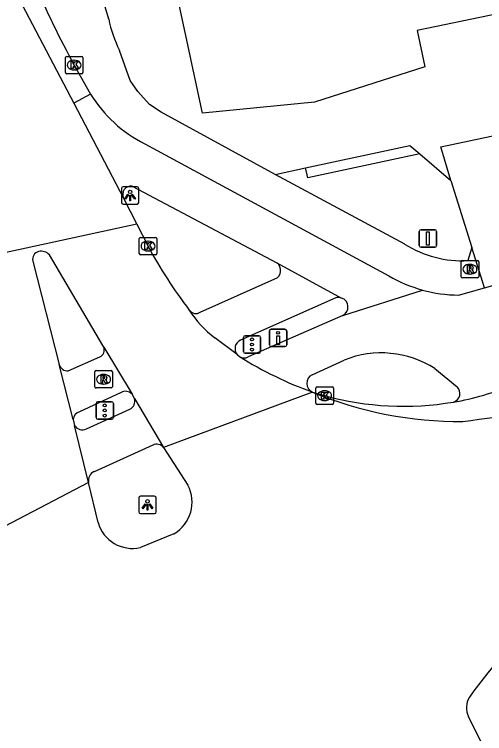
# Model space of a CAD drawing. Extents: x 159280 to 160375, y 384531 to 385872.
# Drawn here: x 159971.7 to 159998.63, y 384580.54 to 384621.74 of the extents above; entities that cross this region are included whole.
import ezdxf

# ---------------------------------------------------------------- set-up
doc = ezdxf.new("R2010")
doc.units = 0
for name, color, linetype in [('IMGEO_Drukknoppaal', 7, 'Continuous'), ('IMGEO_Fietspad_open', 7, 'Continuous'), ('IMGEO_Groenvoorziening', 7, 'Continuous'), ('IMGEO_Haag', 7, 'Continuous'), ('IMGEO_Kolk', 7, 'Continuous'), ('IMGEO_Lichtpunt', 7, 'Continuous'), ('IMGEO_Pand', 7, 'Continuous'), ('IMGEO_Rijbaan_lokaal_gesloten', 7, 'Continuous'), ('IMGEO_Rijbaan_lokaal_open', 7, 'Continuous'), ('IMGEO_Rijbaan_regionaal_gesloten', 7, 'Continuous'), ('IMGEO_Rioolput', 7, 'Continuous'), ('IMGEO_Verkeersbordpaal', 7, 'Continuous'), ('IMGEO_Verkeersregelinstallatiepaal', 7, 'Continuous'), ('IMGEO_Voetpad_open', 7, 'Continuous')]:
    doc.layers.add(name, color=color, linetype=linetype)

msp = doc.modelspace()

# ---------------------------------------------------------------- linework, layer by layer
at = {"layer": 'IMGEO_Drukknoppaal'}
for p, q in [((159986.304, 384602.81), (159986.304, 384603.61)), ((159986.304, 384603.61), (159986.304, 384602.81)), ((159986.404, 384603.71), (159987.194, 384603.71)), ((159987.194, 384603.71), (159986.404, 384603.71)), ((159987.294, 384603.61), (159987.294, 384602.81)), ((159987.294, 384602.81), (159987.294, 384603.61)), ((159987.194, 384602.71), (159986.404, 384602.71)), ((159986.404, 384602.71), (159987.194, 384602.71))]:
    msp.add_line(p, q, dxfattribs=at)
msp.add_lwpolyline([(159986.874, 384603.335), (159986.874, 384602.835), (159986.724, 384602.835), (159986.724, 384603.335), (159986.874, 384603.335)], dxfattribs=at)
msp.add_circle((159986.799, 384603.5), 0.085, dxfattribs=at)
for centre, start, end in [((159986.404, 384603.61), 90, 180), ((159986.404, 384603.61), 90, 180), ((159987.194, 384603.61), 0, 90), ((159987.194, 384603.61), 360, 90), ((159986.404, 384602.81), 180, 270), ((159986.404, 384602.81), 180, 270), ((159987.194, 384602.81), 270, 0), ((159987.194, 384602.81), 270, 0)]:
    msp.add_arc(centre, 0.1, start, end, dxfattribs=at)
at = {"layer": 'IMGEO_Fietspad_open'}
for points in [[(159979.16, 384614.334), (159993.142, 384606.767)], [(159978.447, 384611.909), (159986.737, 384607.51)], [(159986.737, 384607.51), (159990.437, 384605.492)], [(159998.622, 384606.08), (160003.963, 384607.589)], [(159997.142, 384605.662), (159998.622, 384606.08)], [(159990.516, 384604.494), (159995.069, 384605.951)], [(159990.516, 384604.494), (159985.086, 384602.119)], [(159988.753, 384601.101), (159990.589, 384601.94)], [(159995.785, 384601.453), (159997.049, 384600.411)], [(159975.82, 384598), (159978.315, 384599.121)], [(159979.629, 384597.065), (159976.258, 384595.547)]]:
    msp.add_lwpolyline(points, dxfattribs=at)
for centre, radius, start, end in [((159982.636, 384621.243), 7.734, 211.741, 243.29), ((159978.386, 384611.429), 0.484, 82.8113, 206.7213), ((159997.215, 384613.703), 8.043, 239.5749, 254.524), ((159997.194, 384613.615), 7.953, 254.5021, 269.6248), ((159990.257, 384604.976), 0.547, 298.2898, 70.7622), ((159984.859, 384602.584), 0.518, 239.1089, 296.0129), ((159992.712, 384596.632), 5.717, 57.4874, 111.8037), ((159988.979, 384600.609), 0.541, 114.6971, 248.0692), ((159996.703, 384600.03), 0.514, 285.236, 47.7083), ((159978.055, 384599.603), 0.547, 298.3448, 14.0938), ((159975.588, 384598.475), 0.528, 213.5389, 295.9941), ((159979.856, 384596.629), 0.492, 38.4875, 117.5277), ((159976.47, 384595.057), 0.534, 113.3911, 193.1796)]:
    msp.add_arc(centre, radius, start, end, dxfattribs=at)
at = {"layer": 'IMGEO_Groenvoorziening'}
for points in [[(159994.919, 384613.748), (159996.694, 384612.231)], [(159986.626, 384612.578), (159988.376, 384612.955)]]:
    msp.add_lwpolyline(points, dxfattribs=at)
at = {"layer": 'IMGEO_Haag'}
for points in [[(159988.376, 384612.955), (159994.345, 384614.239), (159994.919, 384613.748)], [(159994.919, 384613.748), (159988.513, 384612.37), (159988.469, 384612.557), (159988.376, 384612.955)]]:
    msp.add_lwpolyline(points, dxfattribs=at)
at = {"layer": 'IMGEO_Kolk'}
for p, q in [((159974.623, 384618.411), (159974.623, 384619.263)), ((159974.698, 384619.337), (159975.55, 384619.337)), ((159975.624, 384619.263), (159975.624, 384618.411)), ((159975.111, 384619.117), (159975.136, 384619.117)), ((159975.134, 384618.557), (159975.109, 384618.557)), ((159975.55, 384618.337), (159974.698, 384618.337)), ((159978.925, 384608.969), (159979.777, 384608.969)), ((159978.85, 384608.043), (159978.85, 384608.895)), ((159979.338, 384608.749), (159979.363, 384608.749)), ((159979.851, 384608.895), (159979.851, 384608.043)), ((159979.361, 384608.189), (159979.336, 384608.189)), ((159979.777, 384607.969), (159978.925, 384607.969)), ((159988.967, 384599.475), (159988.967, 384600.327)), ((159989.042, 384600.401), (159989.894, 384600.401)), ((159989.968, 384600.327), (159989.968, 384599.475)), ((159989.455, 384600.181), (159989.48, 384600.181)), ((159989.478, 384599.621), (159989.453, 384599.621)), ((159989.894, 384599.401), (159989.042, 384599.401))]:
    msp.add_line(p, q, dxfattribs=at)
for points in [[(159974.623, 384618.411), (159974.623, 384619.263)], [(159974.698, 384619.337), (159975.55, 384619.337)], [(159975.624, 384619.263), (159975.624, 384618.411)], [(159974.944, 384619.037), (159975.067, 384619.037), (159975.067, 384618.886), (159975.197, 384619.037), (159975.361, 384619.037), (159975.215, 384618.886), (159975.368, 384618.637), (159975.216, 384618.637), (159975.131, 384618.801), (159975.067, 384618.734), (159975.067, 384618.637), (159974.944, 384618.637), (159974.944, 384619.037)], [(159975.55, 384618.337), (159974.698, 384618.337)], [(159978.925, 384608.969), (159979.777, 384608.969)], [(159978.85, 384608.043), (159978.85, 384608.895)], [(159979.171, 384608.669), (159979.294, 384608.669), (159979.294, 384608.518), (159979.424, 384608.669), (159979.588, 384608.669), (159979.442, 384608.518), (159979.595, 384608.269), (159979.443, 384608.269), (159979.358, 384608.433), (159979.294, 384608.366), (159979.294, 384608.269), (159979.171, 384608.269), (159979.171, 384608.669)], [(159979.851, 384608.895), (159979.851, 384608.043)], [(159979.777, 384607.969), (159978.925, 384607.969)], [(159988.967, 384599.475), (159988.967, 384600.327)], [(159989.042, 384600.401), (159989.894, 384600.401)], [(159989.968, 384600.327), (159989.968, 384599.475)], [(159989.288, 384600.101), (159989.411, 384600.101), (159989.411, 384599.95), (159989.541, 384600.101), (159989.705, 384600.101), (159989.559, 384599.95), (159989.712, 384599.701), (159989.56, 384599.701), (159989.475, 384599.865), (159989.411, 384599.798), (159989.411, 384599.701), (159989.288, 384599.701), (159989.288, 384600.101)], [(159989.894, 384599.401), (159989.042, 384599.401)]]:
    msp.add_lwpolyline(points, dxfattribs=at)
for centre, start, end in [((159974.7, 384619.261), 91.552, 178.448), ((159974.7, 384619.261), 91.552, 178.448), ((159975.548, 384619.261), 1.552, 88.448), ((159975.548, 384619.261), 1.552, 88.448), ((159974.7, 384618.413), 181.552, 268.448), ((159974.7, 384618.413), 181.552, 268.448), ((159975.548, 384618.413), 271.552, 358.448), ((159975.548, 384618.413), 271.552, 358.448), ((159978.927, 384608.893), 91.552, 178.448), ((159978.927, 384608.893), 91.552, 178.448), ((159979.775, 384608.893), 1.552, 88.448), ((159979.775, 384608.893), 1.552, 88.448), ((159978.927, 384608.045), 181.552, 268.448), ((159978.927, 384608.045), 181.552, 268.448), ((159979.775, 384608.045), 271.552, 358.448), ((159979.775, 384608.045), 271.552, 358.448), ((159989.044, 384600.325), 91.552, 178.448), ((159989.044, 384600.325), 91.552, 178.448), ((159989.892, 384600.325), 1.552, 88.448), ((159989.892, 384600.325), 1.552, 88.448), ((159989.044, 384599.477), 181.552, 268.448), ((159989.044, 384599.477), 181.552, 268.448), ((159989.892, 384599.477), 271.552, 358.448), ((159989.892, 384599.477), 271.552, 358.448)]:
    msp.add_arc(centre, 0.0765, start, end, dxfattribs=at)
for centre, major_axis, ratio, start_param, end_param in [((159975.11, 384618.837), (-0.387, 0.002), 0.722429, 4.712389, 7.853982), ((159975.135, 384618.837), (-0.39, 0.002), 0.717154, 1.570796, 4.712389), ((159979.337, 384608.469), (-0.387, 0.002), 0.722429, 4.712389, 7.853982), ((159979.362, 384608.469), (-0.39, 0.002), 0.717154, 1.570796, 4.712389), ((159989.454, 384599.901), (-0.387, 0.002), 0.722429, 4.712389, 7.853982), ((159989.479, 384599.901), (-0.39, 0.002), 0.717154, 1.570796, 4.712389)]:
    msp.add_ellipse(centre, major_axis=major_axis, ratio=ratio, start_param=start_param, end_param=end_param, dxfattribs=at)
at = {"layer": 'IMGEO_Lichtpunt'}
for p, q in [((159978.729, 384611.869), (159977.921, 384611.869)), ((159978.729, 384611.869), (159977.921, 384611.869)), ((159977.827, 384611.774), (159977.827, 384610.967)), ((159977.827, 384611.774), (159977.827, 384610.967)), ((159978.823, 384610.967), (159978.823, 384611.774)), ((159978.823, 384610.967), (159978.823, 384611.774)), ((159977.921, 384610.873), (159978.729, 384610.873)), ((159977.921, 384610.873), (159978.729, 384610.873)), ((159979.725, 384594.143), (159978.917, 384594.143)), ((159979.725, 384594.143), (159978.917, 384594.143)), ((159978.823, 384594.048), (159978.823, 384593.241)), ((159978.823, 384594.048), (159978.823, 384593.241)), ((159979.819, 384593.241), (159979.819, 384594.048)), ((159979.819, 384593.241), (159979.819, 384594.048)), ((159978.917, 384593.147), (159979.725, 384593.147)), ((159978.917, 384593.147), (159979.725, 384593.147))]:
    msp.add_line(p, q, dxfattribs=at)
for points in [[(159978.201, 384611.438), (159978.24, 384611.41), (159978.052, 384611.148), (159978.014, 384611.175), (159978.201, 384611.438)], [(159978.413, 384611.41), (159978.451, 384611.437), (159978.638, 384611.175), (159978.599, 384611.147), (159978.413, 384611.41)], [(159978.303, 384611.39), (159978.35, 384611.39), (159978.35, 384611.068), (159978.303, 384611.068), (159978.303, 384611.39)], [(159979.197, 384593.712), (159979.236, 384593.684), (159979.048, 384593.422), (159979.01, 384593.449), (159979.197, 384593.712)], [(159979.299, 384593.664), (159979.346, 384593.664), (159979.346, 384593.342), (159979.299, 384593.342), (159979.299, 384593.664)], [(159979.409, 384593.684), (159979.447, 384593.711), (159979.634, 384593.449), (159979.595, 384593.421), (159979.409, 384593.684)]]:
    msp.add_lwpolyline(points, dxfattribs=at)
for centre in [(159978.326, 384611.572), (159979.322, 384593.846)]:
    msp.add_circle(centre, 0.0994, dxfattribs=at)
for centre, start, end in [((159977.921, 384611.774), 90, 180), ((159977.921, 384611.774), 90, 180), ((159978.729, 384611.774), 0, 90), ((159978.729, 384611.774), 0, 90), ((159977.921, 384610.967), 180, 270), ((159977.921, 384610.967), 180, 270), ((159978.729, 384610.967), 270, 0), ((159978.729, 384610.967), 270, 360), ((159978.917, 384594.048), 90, 180), ((159978.917, 384594.048), 90, 180), ((159979.725, 384594.048), 0, 90), ((159979.725, 384594.048), 0, 90), ((159978.917, 384593.241), 180, 270), ((159978.917, 384593.241), 180, 270), ((159979.725, 384593.241), 270, 0), ((159979.725, 384593.241), 270, 360)]:
    msp.add_arc(centre, 0.0946, start, end, dxfattribs=at)
at = {"layer": 'IMGEO_Pand'}
msp.add_lwpolyline([(160011.237, 384634.358), (160011.297, 384634.075), (160011.515, 384633.037), (160011.69, 384632.205), (160012.697, 384632.417), (160013.12, 384630.406), (160015.037, 384630.809), (160016.519, 384623.743), (160017.106, 384623.869), (160017.988, 384619.767), (160000.666, 384616.097), (160000, 384619.242), (159999.458, 384621.801), (159994.77, 384620.814), (159995.205, 384618.742), (159988.881, 384616.711), (159982.467, 384616.083), (159979.436, 384630.236), (159977.357, 384640.023), (159978.276, 384640.219), (159978.561, 384642.486), (159977.719, 384642.6), (159978.491, 384648.319)], dxfattribs=at)
at = {"layer": 'IMGEO_Rijbaan_lokaal_gesloten'}
for points in [[(159978.711, 384609.725), (159968.03, 384607.407)], [(159978.711, 384609.725), (159979.351, 384608.469)], [(159976.813, 384602.684), (159976.759, 384602.774), (159973.702, 384607.961)], [(159972.757, 384607.613), (159974.262, 384601.695)], [(159984.453, 384602.257), (159983.172, 384603.207)], [(159976.813, 384602.684), (159978.438, 384599.994)], [(159984.453, 384602.257), (159984.593, 384602.14)], [(159975.062, 384598.542), (159974.262, 384601.695)], [(159978.586, 384599.736), (159978.438, 384599.994)], [(159978.586, 384599.736), (159980.241, 384596.935)], [(159975.062, 384598.542), (159975.148, 384598.183)], [(159975.95, 384594.935), (159975.148, 384598.183)]]:
    msp.add_lwpolyline(points, dxfattribs=at)
for centre, radius, start, end in [((159973.189, 384607.723), 0.446, 103.8832, 194.3135), ((159973.234, 384607.556), 0.619, 40.8656, 104.216), ((160002.93, 384621.099), 26.749, 208.1757, 217.5284), ((159986.748, 384607.925), 5.92, 211.8011, 232.8354), ((159996.03, 384620.356), 21.509, 237.8772, 250.2927)]:
    msp.add_arc(centre, radius, start, end, dxfattribs=at)
at = {"layer": 'IMGEO_Rijbaan_lokaal_open'}
for points in [[(159969.222, 384660.175), (159968.642, 384649.632), (159968.977, 384639.313), (159969.246, 384634.671), (159969.852, 384630.499), (159970.389, 384627.135), (159971.129, 384624.646), (159972.138, 384622.291), (159975.103, 384616.651)], [(159975.124, 384618.837), (159976.059, 384617.174)], [(159976.059, 384617.174), (159975.103, 384616.651)], [(159975.103, 384616.651), (159977.954, 384611.211)], [(159977.954, 384611.211), (159978.711, 384609.725)], [(159988.777, 384600.107), (159989.468, 384599.901)]]:
    msp.add_lwpolyline(points, dxfattribs=at)
for centre, radius, start, end in [((160024.484, 384645.765), 56.227, 203.2737, 208.6141), ((159994.589, 384613.35), 13.998, 279.2469, 293.8556), ((159993.983, 384616.385), 17.091, 254.6823, 279.6162)]:
    msp.add_arc(centre, radius, start, end, dxfattribs=at)
at = {"layer": 'IMGEO_Rijbaan_regionaal_gesloten'}
for points in [[(159988.777, 384600.107), (159980.241, 384596.935)], [(159980.241, 384596.935), (159981.629, 384594.779)], [(159975.95, 384594.935), (159970.708, 384592.203)], [(159976.493, 384592.642), (159975.95, 384594.935)], [(159980.838, 384591.989), (159978.917, 384591.206)], [(159998.51, 384579.92), (159997.714, 384581.512)]]:
    msp.add_lwpolyline(points, dxfattribs=at)
for centre, radius, start, end in [((159997.184, 384620.25), 21.827, 247.3469, 270.5177), ((159987.319, 384678.902), 81.105, 277.12655, 282.42163), ((159979.781, 384593.796), 2.093, 300.3244, 28.0182), ((159978.45, 384593.181), 2.03, 195.4012, 283.313), ((160011.562, 384573.421), 16.582, 122.3329, 146.2647), ((159998.643, 384582.024), 1.061, 145.1331, 208.8252)]:
    msp.add_arc(centre, radius, start, end, dxfattribs=at)
at = {"layer": 'IMGEO_Rioolput'}
for p, q in [((159997.289, 384606.717), (159997.289, 384607.569)), ((159997.364, 384607.643), (159998.216, 384607.643)), ((159997.777, 384607.423), (159997.802, 384607.423)), ((159998.29, 384607.569), (159998.29, 384606.717)), ((159998.216, 384606.643), (159997.364, 384606.643)), ((159997.8, 384606.863), (159997.775, 384606.863)), ((159976.308, 384600.414), (159976.308, 384601.266)), ((159976.383, 384601.34), (159977.235, 384601.34)), ((159977.309, 384601.266), (159977.309, 384600.414)), ((159976.796, 384601.12), (159976.821, 384601.12)), ((159977.235, 384600.34), (159976.383, 384600.34)), ((159976.819, 384600.56), (159976.794, 384600.56))]:
    msp.add_line(p, q, dxfattribs=at)
for points in [[(159997.289, 384606.717), (159997.289, 384607.569)], [(159997.364, 384607.643), (159998.216, 384607.643)], [(159997.878, 384607.341), (159997.626, 384607.343), (159997.626, 384606.943)], [(159998.29, 384607.569), (159998.29, 384606.717)], [(159997.626, 384606.943), (159997.75, 384606.943), (159997.75, 384607.105), (159997.761, 384607.105)], [(159997.804, 384607.262), (159997.75, 384607.262), (159997.75, 384607.181)], [(159997.75, 384607.181), (159997.802, 384607.181)], [(159997.808, 384607.076), (159997.879, 384606.943), (159998.019, 384606.943), (159997.954, 384607.069)], [(159998.216, 384606.643), (159997.364, 384606.643)], [(159976.308, 384600.414), (159976.308, 384601.266)], [(159976.383, 384601.34), (159977.235, 384601.34)], [(159977.309, 384601.266), (159977.309, 384600.414)], [(159976.897, 384601.038), (159976.645, 384601.04), (159976.645, 384600.64)], [(159976.645, 384600.64), (159976.769, 384600.64), (159976.769, 384600.802), (159976.78, 384600.802)], [(159976.823, 384600.959), (159976.769, 384600.959), (159976.769, 384600.878)], [(159976.769, 384600.878), (159976.821, 384600.878)], [(159976.827, 384600.773), (159976.898, 384600.64), (159977.038, 384600.64), (159976.973, 384600.766)], [(159977.235, 384600.34), (159976.383, 384600.34)]]:
    msp.add_lwpolyline(points, dxfattribs=at)
for centre, radius, start, end in [((159997.366, 384607.567), 0.0765, 91.552, 178.448), ((159997.366, 384607.567), 0.0765, 91.552, 178.448), ((159997.877, 384607.231), 0.109, 350.3612, 89.416), ((159998.214, 384607.567), 0.0765, 1.552, 88.448), ((159998.214, 384607.567), 0.0765, 1.552, 88.448), ((159997.76, 384607.052), 0.0533, 26.0293, 88.6989), ((159997.786, 384607.37), 0.19, 274.7715, 282.9687), ((159997.81, 384607.166), 0.0964, 77.0061, 93.1865), ((159997.824, 384607.223), 0.0378, 276.6634, 79.6772), ((159997.875, 384607.231), 0.112, 277.5842, 350.9817), ((159997.859, 384607.016), 0.108, 29.5134, 73.7905), ((159997.366, 384606.719), 0.0765, 181.552, 268.448), ((159997.366, 384606.719), 0.0765, 181.552, 268.448), ((159998.214, 384606.719), 0.0765, 271.552, 358.448), ((159998.214, 384606.719), 0.0765, 271.552, 358.448), ((159976.385, 384601.264), 0.0765, 91.552, 178.448), ((159976.385, 384601.264), 0.0765, 91.552, 178.448), ((159977.233, 384601.264), 0.0765, 1.552, 88.448), ((159977.233, 384601.264), 0.0765, 1.552, 88.448), ((159976.779, 384600.749), 0.0533, 26.0293, 88.6989), ((159976.805, 384601.067), 0.19, 274.7715, 282.9687), ((159976.829, 384600.863), 0.0964, 77.0061, 93.1865), ((159976.843, 384600.92), 0.0378, 276.6634, 79.6772), ((159976.896, 384600.928), 0.109, 350.3612, 89.416), ((159976.894, 384600.928), 0.112, 277.5842, 350.9817), ((159976.878, 384600.713), 0.108, 29.5134, 73.7905), ((159976.385, 384600.416), 0.0765, 181.552, 268.448), ((159976.385, 384600.416), 0.0765, 181.552, 268.448), ((159977.233, 384600.416), 0.0765, 271.552, 358.448), ((159977.233, 384600.416), 0.0765, 271.552, 358.448)]:
    msp.add_arc(centre, radius, start, end, dxfattribs=at)
for centre, major_axis, ratio, start_param, end_param in [((159997.776, 384607.143), (-0.387, 0.002), 0.722429, 4.712389, 7.853982), ((159997.801, 384607.143), (-0.39, 0.002), 0.717154, 1.570796, 4.712389), ((159976.795, 384600.84), (-0.387, 0.002), 0.722429, 4.712389, 7.853982), ((159976.82, 384600.84), (-0.39, 0.002), 0.717154, 1.570796, 4.712389)]:
    msp.add_ellipse(centre, major_axis=major_axis, ratio=ratio, start_param=start_param, end_param=end_param, dxfattribs=at)
at = {"layer": 'IMGEO_Verkeersbordpaal'}
for p, q in [((159994.988, 384609.403), (159995.778, 384609.403)), ((159995.778, 384609.403), (159994.988, 384609.403)), ((159994.888, 384608.503), (159994.888, 384609.303)), ((159994.888, 384609.303), (159994.888, 384608.503)), ((159995.878, 384609.303), (159995.878, 384608.503)), ((159995.878, 384608.503), (159995.878, 384609.303)), ((159995.778, 384608.403), (159994.988, 384608.403)), ((159994.988, 384608.403), (159995.778, 384608.403))]:
    msp.add_line(p, q, dxfattribs=at)
msp.add_lwpolyline([(159995.308, 384609.278), (159995.458, 384609.278), (159995.458, 384608.528), (159995.308, 384608.528), (159995.308, 384609.278)], dxfattribs=at)
for centre, start, end in [((159994.988, 384609.303), 90, 180), ((159994.988, 384609.303), 90, 180), ((159995.778, 384609.303), 0, 90), ((159995.778, 384609.303), 360, 90), ((159994.988, 384608.503), 180, 270), ((159994.988, 384608.503), 180, 270), ((159995.778, 384608.503), 270, 0), ((159995.778, 384608.503), 270, 0)]:
    msp.add_arc(centre, 0.1, start, end, dxfattribs=at)
at = {"layer": 'IMGEO_Verkeersregelinstallatiepaal'}
for p, q in [((159984.811, 384602.432), (159984.811, 384603.232)), ((159984.811, 384603.232), (159984.811, 384602.432)), ((159984.911, 384603.332), (159985.701, 384603.332)), ((159985.701, 384603.332), (159984.911, 384603.332)), ((159985.801, 384603.232), (159985.801, 384602.432)), ((159985.801, 384602.432), (159985.801, 384603.232)), ((159985.701, 384602.332), (159984.911, 384602.332)), ((159984.911, 384602.332), (159985.701, 384602.332)), ((159976.476, 384599.552), (159977.266, 384599.552)), ((159977.266, 384599.552), (159976.476, 384599.552)), ((159976.376, 384598.652), (159976.376, 384599.452)), ((159976.376, 384599.452), (159976.376, 384598.652)), ((159977.366, 384599.452), (159977.366, 384598.652)), ((159977.366, 384598.652), (159977.366, 384599.452)), ((159977.266, 384598.552), (159976.476, 384598.552)), ((159976.476, 384598.552), (159977.266, 384598.552))]:
    msp.add_line(p, q, dxfattribs=at)
for centre in [(159985.306, 384603.122), (159985.306, 384602.832), (159985.306, 384602.542), (159976.871, 384599.342), (159976.871, 384599.052), (159976.871, 384598.762)]:
    msp.add_circle(centre, 0.085, dxfattribs=at)
for centre, start, end in [((159984.911, 384603.232), 90, 180), ((159984.911, 384603.232), 90, 180), ((159985.701, 384603.232), 0, 90), ((159985.701, 384603.232), 360, 90), ((159984.911, 384602.432), 180, 270), ((159984.911, 384602.432), 180, 270), ((159985.701, 384602.432), 270, 0), ((159985.701, 384602.432), 270, 0), ((159976.476, 384599.452), 90, 180), ((159976.476, 384599.452), 90, 180), ((159977.266, 384599.452), 0, 90), ((159977.266, 384599.452), 360, 90), ((159976.476, 384598.652), 180, 270), ((159976.476, 384598.652), 180, 270), ((159977.266, 384598.652), 270, 0), ((159977.266, 384598.652), 270, 0)]:
    msp.add_arc(centre, 0.1, start, end, dxfattribs=at)
at = {"layer": 'IMGEO_Voetpad_open'}
for points in [[(159977.1, 384621.472), (159976.896, 384622.169), (159975.845, 384628.562), (159975.107, 384633.026), (159974.353, 384641.387), (159974.242, 384648.871)], [(159996.694, 384612.231), (159996.126, 384614.153), (160001.627, 384615.32), (160033.13, 384622)], [(159986.626, 384612.578), (159980.096, 384616.132), (159979.434, 384616.584), (159978.762, 384617.324), (159978.336, 384617.948), (159977.714, 384619.681)], [(159994.05, 384608.579), (159986.626, 384612.578)], [(159996.694, 384612.231), (159997.898, 384608.39)], [(159997.898, 384608.39), (159997.672, 384607.635)], [(159998.622, 384606.08), (159997.898, 384608.39)], [(159982.345, 384604.683), (159986.617, 384606.584)], [(159990.1, 384605.5), (159984.649, 384603.075)], [(159974.787, 384601.32), (159976.594, 384602.125)], [(159977.81, 384600.09), (159975.422, 384598.981)]]:
    msp.add_lwpolyline(points, dxfattribs=at)
for centre, radius, start, end in [((159984.414, 384622.979), 7.468, 191.6405, 206.2055), ((159997.356, 384613.844), 6.217, 237.8716, 272.9124), ((159986.417, 384607.081), 0.535, 291.937, 53.2954), ((159990.255, 384604.941), 0.581, 71.763, 105.5172), ((159982.092, 384605.058), 0.453, 214.0407, 303.9717), ((159984.859, 384602.592), 0.526, 113.5014, 219.5495), ((159976.426, 384602.513), 0.423, 293.3687, 23.8437), ((159974.755, 384601.83), 0.511, 195.3038, 273.6208), ((159978.057, 384599.604), 0.545, 45.6689, 116.9484), ((159975.59, 384598.476), 0.532, 108.42, 172.8734)]:
    msp.add_arc(centre, radius, start, end, dxfattribs=at)

doc.saveas('drawing.dxf')
